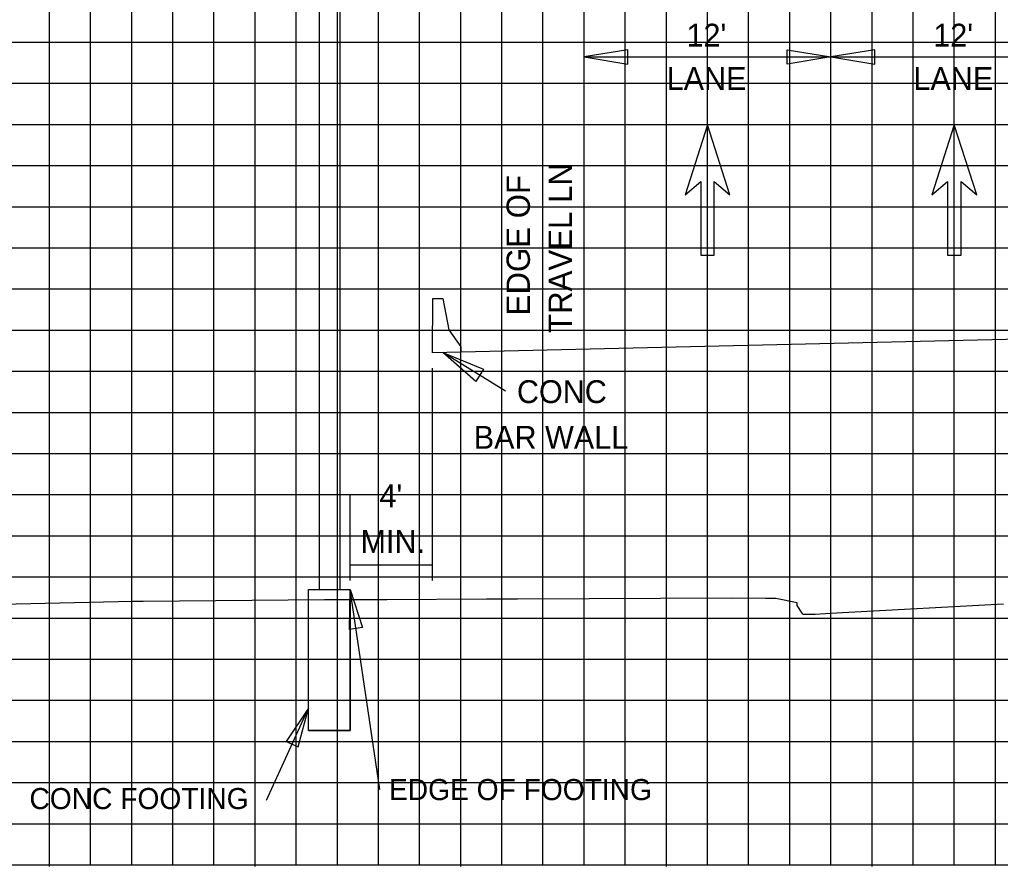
# Model space of a CAD drawing. Extents: x 1797809 to 2198143, y 249608 to 1237864.
# Drawn here: x 2196696.82 to 2196744.51, y 1237163.05 to 1237204.22 of the extents above; entities that cross this region are included whole.
import ezdxf

# ---------------------------------------------------------------- set-up
doc = ezdxf.new("R2010")
doc.units = 0
for name, color, linetype in [('3', 7, 'Continuous'), ('60', 7, 'Continuous'), ('Default', 7, 'Continuous'), ('DESIGN - SHEET - Light Grid', 7, 'Continuous'), ('DESIGN - TRAFFIC CONTROL PERMANENT - Signs', 7, 'Continuous'), ('GSDIMS', 7, 'Continuous'), ('GSSHT', 7, 'Continuous'), ('Level 28', 7, 'Continuous'), ('Level 55', 7, 'Continuous'), ('Level 61', 7, 'Continuous'), ('V7Level1', 7, 'Continuous')]:
    doc.layers.add(name, color=color, linetype=linetype)

msp = doc.modelspace()

# ---------------------------------------------------------------- linework, layer by layer
at = {"layer": '3'}
for p, q in [((2196711.388, 1237214.94), (2196711.388, 1237176.508)), ((2196712.388, 1237214.94), (2196712.388, 1237176.508)), ((2196724.272, 1237188.192), (2196724.272, 1237203.072)), ((2196736.271, 1237188.474), (2196736.271, 1237203.072)), ((2196720.444, 1237186.153), (2196717.4, 1237188.028)), ((2196716.896, 1237176.949), (2196716.896, 1237187.268)), ((2196712.896, 1237176.949), (2196712.896, 1237181.101)), ((2196710.872, 1237176.508), (2196712.896, 1237176.508)), ((2196710.872, 1237169.656), (2196710.872, 1237176.508)), ((2196712.896, 1237169.656), (2196712.896, 1237176.508)), ((2196714.342, 1237166.779), (2196712.896, 1237176.508)), ((2196708.825, 1237166.259), (2196710.872, 1237170.733)), ((2196710.872, 1237169.656), (2196712.896, 1237169.656))]:
    msp.add_line(p, q, dxfattribs=at)
at = {"layer": '60'}
for p, q in [((2196808.271, 1237163.106), (2196678.271, 1237163.106)), ((2196698.271, 1237163.046), (2196698.271, 1237163.106)), ((2196708.271, 1237163.046), (2196708.271, 1237163.106)), ((2196718.271, 1237163.046), (2196718.271, 1237163.106)), ((2196728.271, 1237163.046), (2196728.271, 1237163.106)), ((2196738.271, 1237163.046), (2196738.271, 1237163.106))]:
    msp.add_line(p, q, dxfattribs=at)
at = {"layer": 'Default'}
msp.add_lwpolyline([(2196716.896, 1237188.019), (2196716.906, 1237190.663), (2196717.406, 1237190.663), (2196717.688, 1237189.135), (2196718.271, 1237188.302), (2196718.271, 1237188.051)], close=True, dxfattribs=at)
at = {"layer": 'DESIGN - SHEET - Light Grid'}
msp.add_lwpolyline([(2196744.671, 1237175.796), (2196736.828, 1237175.376), (2196736.291, 1237175.35), (2196736.002, 1237175.33), (2196735.499, 1237175.287), (2196735.486, 1237175.289), (2196735.459, 1237175.286), (2196735.27, 1237175.286), (2196735.204, 1237175.286), (2196735.166, 1237175.287), (2196735.164, 1237175.287), (2196735.123, 1237175.286), (2196735.057, 1237175.286), (2196734.954, 1237175.286), (2196734.939, 1237175.287), (2196734.914, 1237175.316), (2196734.879, 1237175.351), (2196734.628, 1237175.733), (2196734.626, 1237175.863), (2196733.595, 1237176.065), (2196733.591, 1237176.066), (2196733.59, 1237176.066), (2196733.586, 1237176.066), (2196733.586, 1237176.066), (2196733.581, 1237176.066), (2196733.101, 1237176.066), (2196733.096, 1237176.066), (2196733.095, 1237176.066), (2196731.466, 1237176.093), (2196721.039, 1237176.045), (2196720.029, 1237176.04), (2196719.526, 1237176.037), (2196714.674, 1237176.006), (2196714.606, 1237176.006), (2196714.187, 1237176.006), (2196711.644, 1237176), (2196702.825, 1237175.925), (2196702.581, 1237175.926), (2196702.331, 1237175.926), (2196695.942, 1237175.776)], dxfattribs=at)
at = {"layer": 'DESIGN - TRAFFIC CONTROL PERMANENT - Signs'}
msp.add_lwpolyline([(2196771.646, 1237189.304), (2196748.271, 1237188.755), (2196716.896, 1237188.019)], dxfattribs=at)
at = {"layer": 'GSDIMS'}
for p, q in [((2196724.271, 1237202.409), (2196736.271, 1237202.409)), ((2196736.271, 1237202.409), (2196748.271, 1237202.409))]:
    msp.add_line(p, q, dxfattribs=at)
for points in [[(2196724.271, 1237202.409), (2196726.4, 1237202.062), (2196726.4, 1237202.757)], [(2196736.271, 1237202.409), (2196734.143, 1237202.062), (2196734.143, 1237202.757)], [(2196736.271, 1237202.409), (2196738.4, 1237202.062), (2196738.4, 1237202.757)], [(2196717.4, 1237188.028), (2196719.383, 1237187.219), (2196719.001, 1237186.629)], [(2196712.896, 1237176.508), (2196713.496, 1237174.654), (2196712.862, 1237174.56)], [(2196710.872, 1237170.733), (2196709.781, 1237169.119), (2196710.363, 1237168.852)]]:
    msp.add_lwpolyline(points, close=True, dxfattribs=at)
at = {"layer": 'GSSHT'}
for p, q in [((2196698.271, 1237163.106), (2196698.271, 1237223.106)), ((2196700.271, 1237163.106), (2196700.271, 1237223.106)), ((2196702.271, 1237163.106), (2196702.271, 1237223.106)), ((2196704.271, 1237163.106), (2196704.271, 1237223.106)), ((2196706.271, 1237163.106), (2196706.271, 1237223.106)), ((2196708.271, 1237163.106), (2196708.271, 1237223.106)), ((2196710.271, 1237163.106), (2196710.271, 1237223.106)), ((2196712.271, 1237163.106), (2196712.271, 1237223.106)), ((2196714.271, 1237163.106), (2196714.271, 1237223.106)), ((2196716.271, 1237163.106), (2196716.271, 1237223.106)), ((2196718.271, 1237163.106), (2196718.271, 1237223.106)), ((2196720.271, 1237163.106), (2196720.271, 1237223.106)), ((2196722.271, 1237163.106), (2196722.271, 1237223.106)), ((2196724.271, 1237163.106), (2196724.271, 1237223.106)), ((2196726.271, 1237163.106), (2196726.271, 1237223.106)), ((2196728.271, 1237163.106), (2196728.271, 1237223.106)), ((2196730.271, 1237163.106), (2196730.271, 1237223.106)), ((2196732.271, 1237163.106), (2196732.271, 1237223.106)), ((2196734.271, 1237163.106), (2196734.271, 1237223.106)), ((2196736.271, 1237163.106), (2196736.271, 1237223.106)), ((2196738.271, 1237163.106), (2196738.271, 1237223.106)), ((2196740.271, 1237163.106), (2196740.271, 1237223.106)), ((2196742.271, 1237163.106), (2196742.271, 1237223.106)), ((2196744.271, 1237163.106), (2196744.271, 1237223.106)), ((2196808.271, 1237203.106), (2196678.271, 1237203.106)), ((2196808.271, 1237201.106), (2196678.271, 1237201.106)), ((2196808.271, 1237199.106), (2196678.271, 1237199.106)), ((2196808.271, 1237197.106), (2196678.271, 1237197.106)), ((2196808.271, 1237195.106), (2196678.271, 1237195.106)), ((2196808.271, 1237193.106), (2196678.271, 1237193.106)), ((2196808.271, 1237191.106), (2196678.271, 1237191.106)), ((2196808.271, 1237189.106), (2196678.271, 1237189.106)), ((2196808.271, 1237187.106), (2196678.271, 1237187.106)), ((2196808.271, 1237185.106), (2196678.271, 1237185.106)), ((2196808.271, 1237183.106), (2196678.271, 1237183.106)), ((2196808.271, 1237181.106), (2196678.271, 1237181.106)), ((2196808.271, 1237179.106), (2196678.271, 1237179.106)), ((2196808.271, 1237177.106), (2196678.271, 1237177.106)), ((2196808.271, 1237175.106), (2196678.271, 1237175.106)), ((2196808.271, 1237173.106), (2196678.271, 1237173.106)), ((2196808.271, 1237171.106), (2196678.271, 1237171.106)), ((2196808.271, 1237169.106), (2196678.271, 1237169.106)), ((2196808.271, 1237167.106), (2196678.271, 1237167.106)), ((2196808.271, 1237165.106), (2196678.271, 1237165.106)), ((2196808.271, 1237163.106), (2196678.271, 1237163.106))]:
    msp.add_line(p, q, dxfattribs=at)
at = {"layer": 'Level 28'}
for p, q in [((2196730.271, 1237199.1), (2196729.182, 1237195.702)), ((2196731.361, 1237195.702), (2196730.271, 1237199.1)), ((2196742.271, 1237199.1), (2196741.182, 1237195.702)), ((2196743.361, 1237195.702), (2196742.271, 1237199.1)), ((2196729.182, 1237195.702), (2196729.945, 1237196.341)), ((2196729.945, 1237196.341), (2196729.945, 1237192.77)), ((2196730.598, 1237192.77), (2196730.598, 1237196.341)), ((2196730.598, 1237196.341), (2196731.361, 1237195.702)), ((2196741.182, 1237195.702), (2196741.945, 1237196.341)), ((2196741.945, 1237196.341), (2196741.945, 1237192.77)), ((2196742.598, 1237192.77), (2196742.598, 1237196.341)), ((2196742.598, 1237196.341), (2196743.361, 1237195.702)), ((2196729.945, 1237192.77), (2196730.598, 1237192.77)), ((2196741.945, 1237192.77), (2196742.598, 1237192.77))]:
    msp.add_line(p, q, dxfattribs=at)
at = {"layer": 'Level 61'}
msp.add_line((2196716.896, 1237177.698), (2196712.896, 1237177.698), dxfattribs=at)
at = {"layer": 'V7Level1'}
msp.add_lwpolyline([(2196712.896, 1237169.656), (2196710.872, 1237169.656), (2196710.872, 1237176.508), (2196712.896, 1237176.508)], close=True, dxfattribs=at)

# ---------------------------------------------------------------- texts
at = {"layer": 'Level 55'}
for s, height, p in [("12'", 1.1105, (2196729.25, 1237202.909)), ("12'", 1.1105, (2196741.25, 1237202.909)), ('LANE', 1.1105, (2196728.286, 1237200.799)), ('LANE', 1.1105, (2196740.286, 1237200.799)), ("4'", 1.1105, (2196714.318, 1237180.512)), ('MIN.', 1.1105, (2196713.399, 1237178.291)), ('CONC FOOTING', 1.02464, (2196697.299, 1237165.831)), ('EDGE OF FOOTING', 1.02464, (2196714.781, 1237166.269))]:
    msp.add_text(s, height=height, dxfattribs=at).set_placement(p)
for s, height, rotation, p in [('TRAVEL LN', 1.1346, 90, (2196723.677, 1237188.982)), ('EDGE OF', 1.1346, 90, (2196721.634, 1237189.837)), ('CONC', 1.1105, 360, (2196721.003, 1237185.575)), ('BAR WALL', 1.1105, 360, (2196718.904, 1237183.354))]:
    msp.add_text(s, height=height, rotation=rotation, dxfattribs=at).set_placement(p)

doc.saveas('drawing.dxf')
